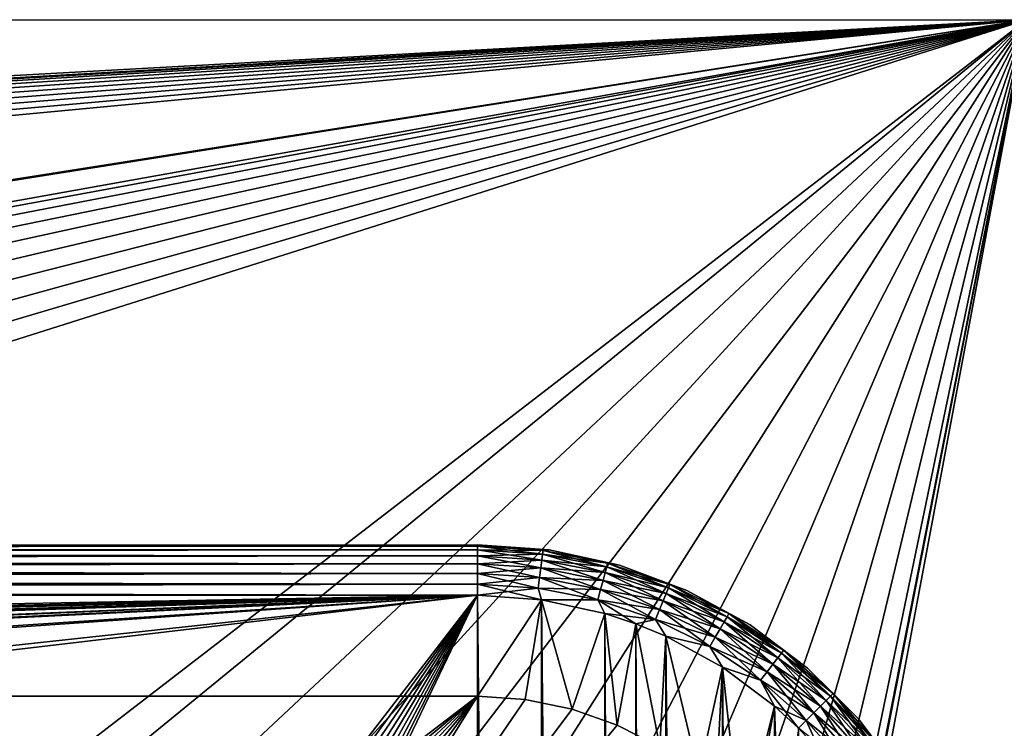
# Model space of a CAD drawing. Header units: metres. Extents: x -206 to 75, y -104 to 104.
# Tile 456 of 656: x -85 to -66, y 61 to 75. Entities that reach past the tile are written whole.
import ezdxf

# ---------------------------------------------------------------- set-up
doc = ezdxf.new("R2010")
doc.units = ezdxf.units.M
doc.layers.add('solid_01_1-CONSUMER_THERM_B_125288', color=7, linetype='CONTINUOUS')

msp = doc.modelspace()

# ---------------------------------------------------------------- linework, layer by layer
at = {"layer": 'solid_01_1-CONSUMER_THERM_B_125288'}
for points in [[(-165.763763, 69.471123), (-200.514557, 74.966148), (-65.514557, 74.985474)], [(-65.514557, 74.985474, 1.5), (-65.514557, 74.985474), (-200.514557, 74.966148)], [(-65.514557, 74.985474, 1.5), (-200.514557, 74.966148), (-200.514557, 74.966148, 1.5)], [(-85.36203, 59.706043, 1.5), (-65.514557, 74.985474, 1.5), (-200.514557, 74.966148, 1.5)], [(-86.338036, 59.777889, 1.5), (-85.36203, 59.706043, 1.5), (-200.514557, 74.966148, 1.5)], [(-161.763763, 69.471695), (-165.763763, 69.471123), (-65.514557, 74.985474)], [(-161.212524, 69.420692), (-161.763763, 69.471695), (-65.514557, 74.985474)], [(-160.680038, 69.269272), (-161.212524, 69.420692), (-65.514557, 74.985474)], [(-160.184433, 69.022583), (-160.680038, 69.269272), (-65.514557, 74.985474)], [(-159.742599, 68.689026), (-160.184433, 69.022583), (-65.514557, 74.985474)], [(-159.369568, 68.279953), (-159.742599, 68.689026), (-65.514557, 74.985474)], [(-159.078049, 67.809311), (-159.369568, 68.279953), (-65.514557, 74.985474)], [(-158.877991, 67.293106), (-159.078049, 67.809311), (-65.514557, 74.985474)], [(-158.776184, 66.748932), (-158.877991, 67.293106), (-65.514557, 74.985474)], [(-158.776108, 66.195313), (-158.776184, 66.748932), (-65.514557, 74.985474)], [(-158.776108, 66.195313), (-65.514557, 74.985474), (-100.815002, 69.429344)], [(-100.263771, 69.480499), (-100.815002, 69.429344), (-65.514557, 74.985474)], [(-96.263771, 69.481071), (-100.263771, 69.480499), (-65.514557, 74.985474)], [(-95.712532, 69.430069), (-96.263771, 69.481071), (-65.514557, 74.985474)], [(-95.180038, 69.278648), (-95.712532, 69.430069), (-65.514557, 74.985474)], [(-94.684433, 69.03196), (-95.180038, 69.278648), (-65.514557, 74.985474)], [(-94.242592, 68.698402), (-94.684433, 69.03196), (-65.514557, 74.985474)], [(-93.869568, 68.289337), (-94.242592, 68.698402), (-65.514557, 74.985474)], [(-93.578056, 67.818687), (-93.869568, 68.289337), (-65.514557, 74.985474)], [(-93.377991, 67.302483), (-93.578056, 67.818687), (-65.514557, 74.985474)], [(-93.276184, 66.758308), (-93.377991, 67.302483), (-65.514557, 74.985474)], [(-93.358711, -67.339516), (-65.514557, 74.985474), (-65.493088, -75.014526)], [(-93.358711, -67.339516), (-93.257065, -66.795311), (-65.514557, 74.985474)], [(-93.276108, 66.204689), (-93.276184, 66.758308), (-65.514557, 74.985474)], [(-93.276108, 66.204689), (-65.514557, 74.985474), (-93.257141, -66.241692)], [(-93.257065, -66.795311), (-93.257141, -66.241692), (-65.514557, 74.985474)], [(-85.36203, 59.706043, 1.5), (-84.392387, 59.573956, 1.5), (-65.514557, 74.985474, 1.5)], [(-84.392387, 59.573956, 1.5), (-82.487427, 59.13147, 1.5), (-65.514557, 74.985474, 1.5)], [(-82.487427, 59.13147, 1.5), (-80.651833, 58.457249, 1.5), (-65.514557, 74.985474, 1.5)], [(-80.651833, 58.457249, 1.5), (-78.91333, 57.56147, 1.5), (-65.514557, 74.985474, 1.5)], [(-78.91333, 57.56147, 1.5), (-77.298737, 56.457901, 1.5), (-65.514557, 74.985474, 1.5)], [(-77.298737, 56.457901, 1.5), (-75.832787, 55.163475, 1.5), (-65.514557, 74.985474, 1.5)], [(-75.832787, 55.163475, 1.5), (-74.537872, 53.697968, 1.5), (-65.514557, 74.985474, 1.5)], [(-74.537872, 53.697968, 1.5), (-73.433777, 52.083767, 1.5), (-65.514557, 74.985474, 1.5)], [(-73.433777, 52.083767, 1.5), (-72.537422, 50.345585, 1.5), (-65.514557, 74.985474, 1.5)], [(-72.537422, 50.345585, 1.5), (-71.862579, 48.510223, 1.5), (-65.514557, 74.985474, 1.5)], [(-71.862579, 48.510223, 1.5), (-71.419449, 46.605423, 1.5), (-65.514557, 74.985474, 1.5)], [(-71.419449, 46.605423, 1.5), (-71.287033, 45.63583, 1.5), (-65.514557, 74.985474, 1.5)], [(-71.287033, 45.63583, 1.5), (-71.214859, 44.659821, 1.5), (-65.514557, 74.985474, 1.5)], [(-71.214859, 44.659821, 1.5), (-65.493088, -75.014526, 1.5), (-65.514557, 74.985474, 1.5)], [(-185.604691, 64.547104, 74.62252), (-76.404686, 64.554947, 74.62252), (-76.404686, 64.580017, 74.400002)], [(-185.604691, 64.572174, 70.400002), (-76.404686, 64.580017, 74.400002), (-76.404686, 64.580017, 70.400002)], [(-185.604691, 64.572174, 70.400002), (-185.604691, 64.572174, 74.400002), (-76.404686, 64.580017, 74.400002)], [(-185.604691, 64.547104, 74.62252), (-76.404686, 64.580017, 74.400002), (-185.604691, 64.572174, 74.400002)], [(-76.404686, 64.555199, 70.178574), (-185.604691, 64.572174, 70.400002), (-76.404686, 64.580017, 70.400002)], [(-76.404686, 64.555199, 70.178574), (-185.604691, 64.547356, 70.178574), (-185.604691, 64.572174, 70.400002)], [(-76.404686, 64.555199, 70.178574), (-76.404678, 64.481377, 69.966927), (-185.604691, 64.547356, 70.178574)], [(-185.604691, 64.547104, 74.62252), (-185.604675, 64.473045, 74.834084), (-76.404686, 64.554947, 74.62252)], [(-76.404678, 64.481377, 69.966927), (-185.604675, 64.473534, 69.966927), (-185.604691, 64.547356, 70.178574)], [(-185.604675, 64.473045, 74.834084), (-76.404678, 64.480888, 74.834084), (-76.404686, 64.554947, 74.62252)], [(-76.404678, 64.481377, 69.966927), (-76.404671, 64.362267, 69.777039), (-185.604675, 64.473534, 69.966927)], [(-185.604675, 64.353729, 75.023842), (-76.404671, 64.361572, 75.023842), (-76.404678, 64.480888, 74.834084)], [(-185.604675, 64.473045, 74.834084), (-185.604675, 64.353729, 75.023842), (-76.404678, 64.480888, 74.834084)], [(-76.404671, 64.362267, 69.777039), (-185.604675, 64.354424, 69.777039), (-185.604675, 64.473534, 69.966927)], [(-75.102692, 64.469704, 74.62252), (-74.981529, 64.478333, 74.400002), (-76.404686, 64.580017, 74.400002)], [(-76.404686, 64.580017, 70.400002), (-76.404686, 64.580017, 74.400002), (-74.981529, 64.478333, 74.400002)], [(-76.404686, 64.554947, 74.62252), (-75.102692, 64.469704, 74.62252), (-76.404686, 64.580017, 74.400002)], [(-74.981529, 64.478333, 70.400002), (-76.404686, 64.580017, 70.400002), (-74.981529, 64.478333, 74.400002)], [(-76.404686, 64.555199, 70.178574), (-76.404686, 64.580017, 70.400002), (-74.981529, 64.478333, 70.400002)], [(-75.102661, 64.469948, 70.178574), (-76.404686, 64.555199, 70.178574), (-74.981529, 64.478333, 70.400002)], [(-75.102661, 64.469948, 70.178574), (-76.404678, 64.481377, 69.966927), (-76.404686, 64.555199, 70.178574)], [(-75.11235, 64.396278, 74.834084), (-75.102692, 64.469704, 74.62252), (-76.404686, 64.554947, 74.62252)], [(-76.404678, 64.480888, 74.834084), (-75.11235, 64.396278, 74.834084), (-76.404686, 64.554947, 74.62252)], [(-75.112289, 64.396759, 69.966927), (-76.404671, 64.362267, 69.777039), (-76.404678, 64.481377, 69.966927)], [(-75.102661, 64.469948, 70.178574), (-75.112289, 64.396759, 69.966927), (-76.404678, 64.481377, 69.966927)], [(-75.127914, 64.277977, 75.023842), (-75.11235, 64.396278, 74.834084), (-76.404678, 64.480888, 74.834084)], [(-76.404671, 64.361572, 75.023842), (-75.127914, 64.277977, 75.023842), (-76.404678, 64.480888, 74.834084)], [(-75.11235, 64.396278, 74.834084), (-73.842125, 64.143707, 74.834084), (-75.102692, 64.469704, 74.62252)], [(-75.102661, 64.469948, 70.178574), (-73.822899, 64.215485, 70.178574), (-75.112289, 64.396759, 69.966927)], [(-75.102692, 64.469704, 74.62252), (-73.82296, 64.215248, 74.62252), (-74.981529, 64.478333, 74.400002)], [(-73.842125, 64.143707, 74.834084), (-73.82296, 64.215248, 74.62252), (-75.102692, 64.469704, 74.62252)], [(-75.102661, 64.469948, 70.178574), (-74.981529, 64.478333, 70.400002), (-73.822899, 64.215485, 70.178574)], [(-73.82296, 64.215248, 74.62252), (-73.587334, 64.175148, 74.400002), (-74.981529, 64.478333, 74.400002)], [(-74.981529, 64.478333, 70.400002), (-74.981529, 64.478333, 74.400002), (-73.587334, 64.175148, 74.400002)], [(-73.587334, 64.175148, 70.400002), (-74.981529, 64.478333, 70.400002), (-73.587334, 64.175148, 74.400002)], [(-73.822899, 64.215485, 70.178574), (-74.981529, 64.478333, 70.400002), (-73.587334, 64.175148, 70.400002)], [(-76.404671, 64.362267, 69.777039), (-76.404663, 64.203857, 69.618446), (-185.604675, 64.354424, 69.777039)], [(-185.604675, 64.353729, 75.023842), (-185.60466, 64.195137, 75.182251), (-76.404671, 64.361572, 75.023842)], [(-76.404663, 64.203857, 69.618446), (-185.60466, 64.196014, 69.618446), (-185.604675, 64.354424, 69.777039)], [(-185.60466, 64.195137, 75.182251), (-76.404663, 64.20298, 75.182251), (-76.404671, 64.361572, 75.023842)], [(-75.112289, 64.396759, 69.966927), (-75.127831, 64.278671, 69.777039), (-76.404671, 64.362267, 69.777039)], [(-75.127831, 64.278671, 69.777039), (-76.404663, 64.203857, 69.618446), (-76.404671, 64.362267, 69.777039)], [(-75.148605, 64.120743, 75.182251), (-75.127914, 64.277977, 75.023842), (-76.404671, 64.361572, 75.023842)], [(-76.404663, 64.20298, 75.182251), (-75.148605, 64.120743, 75.182251), (-76.404671, 64.361572, 75.023842)], [(-75.127831, 64.278671, 69.777039), (-75.148491, 64.121613, 69.618446), (-76.404663, 64.203857, 69.618446)], [(-75.148605, 64.120743, 75.182251), (-73.914032, 63.875267, 75.182251), (-75.127914, 64.277977, 75.023842)], [(-75.127831, 64.278671, 69.777039), (-73.872818, 64.029129, 69.777039), (-75.148491, 64.121613, 69.618446)], [(-75.127914, 64.277977, 75.023842), (-73.872993, 64.02845, 75.023842), (-75.11235, 64.396278, 74.834084)], [(-73.914032, 63.875267, 75.182251), (-73.872993, 64.02845, 75.023842), (-75.127914, 64.277977, 75.023842)], [(-75.112289, 64.396759, 69.966927), (-73.841995, 64.14418, 69.966927), (-75.127831, 64.278671, 69.777039)], [(-73.841995, 64.14418, 69.966927), (-73.872818, 64.029129, 69.777039), (-75.127831, 64.278671, 69.777039)], [(-73.872993, 64.02845, 75.023842), (-73.842125, 64.143707, 74.834084), (-75.11235, 64.396278, 74.834084)], [(-73.822899, 64.215485, 70.178574), (-73.841995, 64.14418, 69.966927), (-75.112289, 64.396759, 69.966927)], [(-76.404663, 64.203857, 69.618446), (-76.404648, 64.014107, 69.49913), (-185.60466, 64.196014, 69.618446)], [(-185.60466, 64.195137, 75.182251), (-185.604645, 64.005249, 75.301361), (-76.404663, 64.20298, 75.182251)], [(-76.404648, 64.014107, 69.49913), (-185.604645, 64.006264, 69.49913), (-185.60466, 64.196014, 69.618446)], [(-185.604645, 64.005249, 75.301361), (-76.404648, 64.013092, 75.301361), (-76.404663, 64.20298, 75.182251)], [(-75.148491, 64.121613, 69.618446), (-76.404648, 64.014107, 69.49913), (-76.404663, 64.203857, 69.618446)], [(-75.173378, 63.93248, 75.301361), (-75.148605, 64.120743, 75.182251), (-76.404663, 64.20298, 75.182251)], [(-76.404648, 64.013092, 75.301361), (-75.173378, 63.93248, 75.301361), (-76.404663, 64.20298, 75.182251)], [(-75.148491, 64.121613, 69.618446), (-75.173248, 63.933483, 69.49913), (-76.404648, 64.014107, 69.49913)], [(-75.173378, 63.93248, 75.301361), (-73.963165, 63.691845, 75.301361), (-75.148605, 64.120743, 75.182251)], [(-75.148491, 64.121613, 69.618446), (-73.913803, 63.876114, 69.618446), (-75.173248, 63.933483, 69.49913)], [(-73.963165, 63.691845, 75.301361), (-73.914032, 63.875267, 75.182251), (-75.148605, 64.120743, 75.182251)], [(-73.872818, 64.029129, 69.777039), (-73.913803, 63.876114, 69.618446), (-75.148491, 64.121613, 69.618446)], [(-73.872993, 64.02845, 75.023842), (-72.661385, 63.617264, 75.023842), (-73.842125, 64.143707, 74.834084)], [(-73.841995, 64.14418, 69.966927), (-72.61554, 63.727951, 69.966927), (-73.872818, 64.029129, 69.777039)], [(-73.842125, 64.143707, 74.834084), (-72.61573, 63.727505, 74.834084), (-73.82296, 64.215248, 74.62252)], [(-72.661385, 63.617264, 75.023842), (-72.61573, 63.727505, 74.834084), (-73.842125, 64.143707, 74.834084)], [(-73.822899, 64.215485, 70.178574), (-72.587296, 63.796154, 70.178574), (-73.841995, 64.14418, 69.966927)], [(-72.587296, 63.796154, 70.178574), (-72.61554, 63.727951, 69.966927), (-73.841995, 64.14418, 69.966927)], [(-73.82296, 64.215248, 74.62252), (-72.587395, 63.795925, 74.62252), (-73.587334, 64.175148, 74.400002)], [(-72.61573, 63.727505, 74.834084), (-72.587395, 63.795925, 74.62252), (-73.82296, 64.215248, 74.62252)], [(-73.822899, 64.215485, 70.178574), (-73.587334, 64.175148, 70.400002), (-72.587296, 63.796154, 70.178574)], [(-72.587395, 63.795925, 74.62252), (-72.250473, 63.676636, 74.400002), (-73.587334, 64.175148, 74.400002)], [(-73.587334, 64.175148, 70.400002), (-73.587334, 64.175148, 74.400002), (-72.250473, 63.676636, 74.400002)], [(-72.250473, 63.676636, 70.400002), (-73.587334, 64.175148, 70.400002), (-72.250473, 63.676636, 74.400002)], [(-72.587296, 63.796154, 70.178574), (-73.587334, 64.175148, 70.400002), (-72.250473, 63.676636, 70.400002)], [(-76.404648, 64.014107, 69.49913), (-76.404633, 63.80254, 69.425072), (-185.604645, 64.006264, 69.49913)], [(-185.604645, 64.005249, 75.301361), (-185.60463, 63.793602, 75.375175), (-76.404648, 64.013092, 75.301361)], [(-76.404633, 63.80254, 69.425072), (-185.60463, 63.794697, 69.425072), (-185.604645, 64.006264, 69.49913)], [(-185.60463, 63.793602, 75.375175), (-76.404633, 63.801445, 75.375175), (-76.404648, 64.013092, 75.301361)], [(-75.173248, 63.933483, 69.49913), (-76.404633, 63.80254, 69.425072), (-76.404648, 64.014107, 69.49913)], [(-75.200989, 63.722641, 75.375175), (-75.173378, 63.93248, 75.301361), (-76.404648, 64.013092, 75.301361)], [(-76.404633, 63.801445, 75.375175), (-75.200989, 63.722641, 75.375175), (-76.404648, 64.013092, 75.301361)], [(-75.173248, 63.933483, 69.49913), (-75.200844, 63.723724, 69.425072), (-76.404633, 63.80254, 69.425072)], [(-75.200989, 63.722641, 75.375175), (-74.017929, 63.487404, 75.375175), (-75.173378, 63.93248, 75.301361)], [(-75.173248, 63.933483, 69.49913), (-73.962906, 63.692822, 69.49913), (-75.200844, 63.723724, 69.425072)], [(-74.017929, 63.487404, 75.375175), (-73.963165, 63.691845, 75.301361), (-75.173378, 63.93248, 75.301361)], [(-73.913803, 63.876114, 69.618446), (-73.962906, 63.692822, 69.49913), (-75.173248, 63.933483, 69.49913)], [(-73.963165, 63.691845, 75.301361), (-72.794716, 63.295303, 75.301361), (-73.914032, 63.875267, 75.182251)], [(-73.913803, 63.876114, 69.618446), (-72.721725, 63.471554, 69.618446), (-73.962906, 63.692822, 69.49913)], [(-73.914032, 63.875267, 75.182251), (-72.722061, 63.470741, 75.182251), (-73.872993, 64.02845, 75.023842)], [(-72.794716, 63.295303, 75.301361), (-72.722061, 63.470741, 75.182251), (-73.914032, 63.875267, 75.182251)], [(-73.872818, 64.029129, 69.777039), (-72.661118, 63.617908, 69.777039), (-73.913803, 63.876114, 69.618446)], [(-72.661118, 63.617908, 69.777039), (-72.721725, 63.471554, 69.618446), (-73.913803, 63.876114, 69.618446)], [(-72.722061, 63.470741, 75.182251), (-72.661385, 63.617264, 75.023842), (-73.872993, 64.02845, 75.023842)], [(-72.61554, 63.727951, 69.966927), (-72.661118, 63.617908, 69.777039), (-73.872818, 64.029129, 69.777039)], [(-76.404633, 63.80254, 69.425072), (-76.404617, 63.580017, 69.400002), (-185.60463, 63.794697, 69.425072)], [(-185.60463, 63.793602, 75.375175), (-185.604614, 63.572178, 75.400002), (-76.404633, 63.801445, 75.375175)], [(-185.60463, 63.794697, 69.425072), (-76.404617, 63.580017, 69.400002), (-185.604614, 63.572178, 69.400002)], [(-76.404633, 63.801445, 75.375175), (-185.604614, 63.572178, 75.400002), (-76.404617, 63.580017, 75.400002)], [(-75.200844, 63.723724, 69.425072), (-76.404617, 63.580017, 69.400002), (-76.404633, 63.80254, 69.425072)], [(-76.404633, 63.801445, 75.375175), (-76.404617, 63.580017, 75.400002), (-75.133339, 63.489864, 75.400002)], [(-76.404633, 63.801445, 75.375175), (-75.133339, 63.489864, 75.400002), (-75.200989, 63.722641, 75.375175)], [(-75.200844, 63.723724, 69.425072), (-75.133339, 63.489864, 69.400002), (-76.404617, 63.580017, 69.400002)], [(-75.200989, 63.722641, 75.375175), (-75.133339, 63.489864, 75.400002), (-74.017929, 63.487404, 75.375175)], [(-75.200844, 63.723724, 69.425072), (-74.017647, 63.488461, 69.425072), (-75.133339, 63.489864, 69.400002)], [(-73.962906, 63.692822, 69.49913), (-74.017647, 63.488461, 69.425072), (-75.200844, 63.723724, 69.425072)], [(-74.017929, 63.487404, 75.375175), (-72.875694, 63.099758, 75.375175), (-73.963165, 63.691845, 75.301361)], [(-73.962906, 63.692822, 69.49913), (-72.794327, 63.296238, 69.49913), (-74.017647, 63.488461, 69.425072)], [(-72.875694, 63.099758, 75.375175), (-72.794716, 63.295303, 75.301361), (-73.963165, 63.691845, 75.301361)], [(-72.721725, 63.471554, 69.618446), (-72.794327, 63.296238, 69.49913), (-73.962906, 63.692822, 69.49913)], [(-72.661385, 63.617264, 75.023842), (-71.513802, 63.051441, 75.023842), (-72.61573, 63.727505, 74.834084)], [(-72.61554, 63.727951, 69.966927), (-71.453911, 63.155201, 69.966927), (-72.661118, 63.617908, 69.777039)], [(-72.61573, 63.727505, 74.834084), (-71.454147, 63.154781, 74.834084), (-72.587395, 63.795925, 74.62252)], [(-71.513802, 63.051441, 75.023842), (-71.454147, 63.154781, 74.834084), (-72.61573, 63.727505, 74.834084)], [(-72.587296, 63.796154, 70.178574), (-71.417, 63.219135, 70.178574), (-72.61554, 63.727951, 69.966927)], [(-71.417, 63.219135, 70.178574), (-71.453911, 63.155201, 69.966927), (-72.61554, 63.727951, 69.966927)], [(-72.587395, 63.795925, 74.62252), (-71.41713, 63.218918, 74.62252), (-72.250473, 63.676636, 74.400002)], [(-71.454147, 63.154781, 74.834084), (-71.41713, 63.218918, 74.62252), (-72.587395, 63.795925, 74.62252)], [(-72.587296, 63.796154, 70.178574), (-72.250473, 63.676636, 70.400002), (-71.417, 63.219135, 70.178574)], [(-71.41713, 63.218918, 74.62252), (-70.998169, 62.992943, 74.400002), (-72.250473, 63.676636, 74.400002)], [(-72.250473, 63.676636, 70.400002), (-72.250473, 63.676636, 74.400002), (-70.998169, 62.992943, 74.400002)], [(-70.998169, 62.992943, 70.400002), (-72.250473, 63.676636, 70.400002), (-70.998169, 62.992943, 74.400002)], [(-71.417, 63.219135, 70.178574), (-72.250473, 63.676636, 70.400002), (-70.998169, 62.992943, 70.400002)], [(-76.404617, 63.580017, 75.400002), (-185.604614, 63.572178, 75.400002), (-92.716316, 42.429672, 75.400002)], [(-185.604477, 61.572178, 69.400002), (-185.604614, 63.572178, 69.400002), (-76.404617, 63.580017, 69.400002)], [(-168.604477, 61.573399, 69.400002), (-185.604477, 61.572178, 69.400002), (-76.404617, 63.580017, 69.400002)], [(-167.104477, 61.573505, 69.400002), (-168.604477, 61.573399, 69.400002), (-76.404617, 63.580017, 69.400002)], [(-156.754471, 61.574249, 69.400002), (-167.104477, 61.573505, 69.400002), (-76.404617, 63.580017, 69.400002)], [(-155.254471, 61.574356, 69.400002), (-156.754471, 61.574249, 69.400002), (-76.404617, 63.580017, 69.400002)], [(-144.504471, 61.575127, 69.400002), (-155.254471, 61.574356, 69.400002), (-76.404617, 63.580017, 69.400002)], [(-143.004471, 61.575237, 69.400002), (-144.504471, 61.575127, 69.400002), (-76.404617, 63.580017, 69.400002)], [(-138.204468, 61.575581, 69.400002), (-143.004471, 61.575237, 69.400002), (-76.404617, 63.580017, 69.400002)], [(-137.004471, 61.575668, 69.400002), (-138.204468, 61.575581, 69.400002), (-76.404617, 63.580017, 69.400002)], [(-125.004471, 61.576527, 69.400002), (-137.004471, 61.575668, 69.400002), (-76.404617, 63.580017, 69.400002)], [(-125.004471, 61.576527, 69.400002), (-76.404617, 63.580017, 69.400002), (-123.804474, 61.576614, 69.400002)], [(-76.404617, 63.580017, 69.400002), (-119.004471, 61.576958, 69.400002), (-123.804474, 61.576614, 69.400002)], [(-76.404617, 63.580017, 69.400002), (-117.504471, 61.577068, 69.400002), (-119.004471, 61.576958, 69.400002)], [(-76.404617, 63.580017, 69.400002), (-106.754471, 61.577839, 69.400002), (-117.504471, 61.577068, 69.400002)], [(-76.404617, 63.580017, 69.400002), (-105.254471, 61.577946, 69.400002), (-106.754471, 61.577839, 69.400002)], [(-76.404617, 63.580017, 69.400002), (-94.904472, 61.57869, 69.400002), (-105.254471, 61.577946, 69.400002)], [(-76.404617, 63.580017, 69.400002), (-93.404472, 61.578796, 69.400002), (-94.904472, 61.57869, 69.400002)], [(-76.404617, 63.580017, 69.400002), (-76.404472, 61.580017, 69.400002), (-93.404472, 61.578796, 69.400002)], [(-76.404617, 63.580017, 75.400002), (-92.716316, 42.429672, 75.400002), (-91.951859, 42.246143, 75.400002)], [(-76.404617, 63.580017, 75.400002), (-91.951859, 42.246143, 75.400002), (-91.225533, 41.945286, 75.400002)], [(-76.404617, 63.580017, 75.400002), (-91.225533, 41.945286, 75.400002), (-90.555206, 41.534512, 75.400002)], [(-76.404617, 63.580017, 75.400002), (-90.555206, 41.534512, 75.400002), (-89.95739, 41.02393, 75.400002)], [(-76.404617, 63.580017, 75.400002), (-89.95739, 41.02393, 75.400002), (-89.446808, 40.426117, 75.400002)], [(-76.404617, 63.580017, 75.400002), (-89.446808, 40.426117, 75.400002), (-89.036034, 39.755791, 75.400002)], [(-76.404617, 63.580017, 75.400002), (-89.036034, 39.755791, 75.400002), (-88.735176, 39.029461, 75.400002)], [(-76.404617, 63.580017, 75.400002), (-88.735176, 39.029461, 75.400002), (-88.551651, 38.265007, 75.400002)], [(-76.404617, 63.580017, 75.400002), (-88.551651, 38.265007, 75.400002), (-76.395485, -63.61998, 75.400002)], [(-76.404617, 63.580017, 75.400002), (-76.395485, -63.61998, 75.400002), (-75.124222, -63.529644, 75.400002)], [(-75.133339, 63.489864, 75.400002), (-76.404617, 63.580017, 75.400002), (-75.124222, -63.529644, 75.400002)], [(-76.404617, 63.580017, 69.400002), (-75.133339, 63.489864, 69.400002), (-76.404472, 61.580017, 69.400002)], [(-75.133339, 63.489864, 69.400002), (-75.457878, 61.515781, 69.400002), (-76.404472, 61.580017, 69.400002)], [(-75.133339, 63.489864, 69.400002), (-74.529282, 61.324318, 69.400002), (-75.457878, 61.515781, 69.400002)], [(-75.133339, 63.489864, 75.400002), (-75.124222, -63.529644, 75.400002), (-73.868263, -63.257675, 75.400002)], [(-73.877342, 63.218079, 75.400002), (-75.133339, 63.489864, 75.400002), (-73.868263, -63.257675, 75.400002)], [(-74.017929, 63.487404, 75.375175), (-75.133339, 63.489864, 75.400002), (-73.877342, 63.218079, 75.400002)], [(-75.133339, 63.489864, 69.400002), (-73.877342, 63.218079, 69.400002), (-74.529282, 61.324318, 69.400002)], [(-74.017647, 63.488461, 69.425072), (-73.877342, 63.218079, 69.400002), (-75.133339, 63.489864, 69.400002)], [(-74.017929, 63.487404, 75.375175), (-73.877342, 63.218079, 75.400002), (-73.265755, 63.01516, 75.400002)], [(-74.017929, 63.487404, 75.375175), (-73.265755, 63.01516, 75.400002), (-72.875694, 63.099758, 75.375175)], [(-74.017647, 63.488461, 69.425072), (-72.875275, 63.100769, 69.425072), (-73.877342, 63.218079, 69.400002)], [(-72.794327, 63.296238, 69.49913), (-72.875275, 63.100769, 69.425072), (-74.017647, 63.488461, 69.425072)], [(-72.722061, 63.470741, 75.182251), (-71.593086, 62.914093, 75.182251), (-72.661385, 63.617264, 75.023842)], [(-72.661118, 63.617908, 69.777039), (-71.513451, 63.052048, 69.777039), (-72.721725, 63.471554, 69.618446)], [(-71.593086, 62.914093, 75.182251), (-71.513802, 63.051441, 75.023842), (-72.661385, 63.617264, 75.023842)], [(-71.453911, 63.155201, 69.966927), (-71.513451, 63.052048, 69.777039), (-72.661118, 63.617908, 69.777039)], [(-72.875694, 63.099758, 75.375175), (-71.793831, 62.566341, 75.375175), (-72.794716, 63.295303, 75.301361)], [(-72.794327, 63.296238, 69.49913), (-71.687515, 62.750515, 69.49913), (-72.875275, 63.100769, 69.425072)], [(-72.794716, 63.295303, 75.301361), (-71.688019, 62.749641, 75.301361), (-72.722061, 63.470741, 75.182251)], [(-71.793831, 62.566341, 75.375175), (-71.688019, 62.749641, 75.301361), (-72.794716, 63.295303, 75.301361)], [(-72.721725, 63.471554, 69.618446), (-71.592651, 62.914856, 69.618446), (-72.794327, 63.296238, 69.49913)], [(-71.592651, 62.914856, 69.618446), (-71.687515, 62.750515, 69.49913), (-72.794327, 63.296238, 69.49913)], [(-71.688019, 62.749641, 75.301361), (-71.593086, 62.914093, 75.182251), (-72.722061, 63.470741, 75.182251)], [(-71.513451, 63.052048, 69.777039), (-71.592651, 62.914856, 69.618446), (-72.721725, 63.471554, 69.618446)], [(-73.877342, 63.218079, 69.400002), (-73.634369, 61.008808, 69.400002), (-74.529282, 61.324318, 69.400002)], [(-73.877342, 63.218079, 75.400002), (-73.868263, -63.257675, 75.400002), (-73.256706, -63.054668, 75.400002)], [(-73.265755, 63.01516, 75.400002), (-73.877342, 63.218079, 75.400002), (-73.256706, -63.054668, 75.400002)], [(-73.877342, 63.218079, 69.400002), (-73.265755, 63.015156, 69.400002), (-73.634369, 61.008808, 69.400002)], [(-72.875275, 63.100769, 69.425072), (-73.265755, 63.015156, 69.400002), (-73.877342, 63.218079, 69.400002)], [(-72.875275, 63.100769, 69.425072), (-72.670578, 62.769146, 69.400002), (-73.265755, 63.015156, 69.400002)], [(-72.875694, 63.099758, 75.375175), (-73.265755, 63.01516, 75.400002), (-72.670578, 62.769146, 75.400002)], [(-72.875694, 63.099758, 75.375175), (-72.670578, 62.769146, 75.400002), (-71.793831, 62.566341, 75.375175)], [(-72.875275, 63.100769, 69.425072), (-71.793282, 62.567287, 69.425072), (-72.670578, 62.769146, 69.400002)], [(-71.687515, 62.750515, 69.49913), (-71.793282, 62.567287, 69.425072), (-72.875275, 63.100769, 69.425072)], [(-71.513802, 63.051441, 75.023842), (-70.449898, 62.340672, 75.023842), (-71.454147, 63.154781, 74.834084)], [(-71.453911, 63.155201, 69.966927), (-70.376968, 62.435726, 69.966927), (-71.513451, 63.052048, 69.777039)], [(-71.454147, 63.154781, 74.834084), (-70.377266, 62.435341, 74.834084), (-71.41713, 63.218918, 74.62252)], [(-70.449898, 62.340672, 75.023842), (-70.377266, 62.435341, 74.834084), (-71.454147, 63.154781, 74.834084)], [(-71.417, 63.219135, 70.178574), (-70.332039, 62.494293, 70.178574), (-71.453911, 63.155201, 69.966927)], [(-70.332039, 62.494293, 70.178574), (-70.376968, 62.435726, 69.966927), (-71.453911, 63.155201, 69.966927)], [(-71.41713, 63.218918, 74.62252), (-70.332184, 62.494099, 74.62252), (-70.998169, 62.992943, 74.400002)], [(-70.377266, 62.435341, 74.834084), (-70.332184, 62.494099, 74.62252), (-71.41713, 63.218918, 74.62252)], [(-71.417, 63.219135, 70.178574), (-70.998169, 62.992943, 70.400002), (-70.332039, 62.494293, 70.178574)], [(-73.265755, 63.015156, 69.400002), (-72.791016, 60.575554, 69.400002), (-73.634369, 61.008808, 69.400002)], [(-73.265755, 63.01516, 75.400002), (-73.256706, -63.054668, 75.400002), (-72.66156, -62.808571, 75.400002)], [(-72.670578, 62.769146, 75.400002), (-73.265755, 63.01516, 75.400002), (-72.66156, -62.808571, 75.400002)], [(-73.265755, 63.015156, 69.400002), (-72.670578, 62.769146, 69.400002), (-72.791016, 60.575554, 69.400002)], [(-71.688019, 62.749641, 75.301361), (-70.662018, 62.064194, 75.301361), (-71.593086, 62.914093, 75.182251)], [(-71.592651, 62.914856, 69.618446), (-70.545898, 62.215546, 69.618446), (-71.687515, 62.750515, 69.49913)], [(-71.593086, 62.914093, 75.182251), (-70.546432, 62.214848, 75.182251), (-71.513802, 63.051441, 75.023842)], [(-70.662018, 62.064194, 75.301361), (-70.546432, 62.214848, 75.182251), (-71.593086, 62.914093, 75.182251)], [(-71.513451, 63.052048, 69.777039), (-70.449471, 62.341228, 69.777039), (-71.592651, 62.914856, 69.618446)], [(-70.449471, 62.341228, 69.777039), (-70.545898, 62.215546, 69.618446), (-71.592651, 62.914856, 69.618446)], [(-70.546432, 62.214848, 75.182251), (-70.449898, 62.340672, 75.023842), (-71.513802, 63.051441, 75.023842)], [(-70.376968, 62.435726, 69.966927), (-70.449471, 62.341228, 69.777039), (-71.513451, 63.052048, 69.777039)], [(-70.332184, 62.494099, 74.62252), (-69.855904, 62.137985, 74.400002), (-70.998169, 62.992943, 74.400002)], [(-70.998169, 62.992943, 70.400002), (-70.998169, 62.992943, 74.400002), (-69.855904, 62.137985, 74.400002)], [(-69.855904, 62.137985, 70.400002), (-70.998169, 62.992943, 70.400002), (-69.855904, 62.137985, 74.400002)], [(-70.332039, 62.494293, 70.178574), (-70.998169, 62.992943, 70.400002), (-69.855904, 62.137985, 70.400002)], [(-72.670578, 62.769146, 69.400002), (-72.013435, 60.031918, 69.400002), (-72.791016, 60.575554, 69.400002)], [(-72.670578, 62.769146, 75.400002), (-72.66156, -62.808571, 75.400002), (-71.532875, -62.192875, 75.400002)], [(-71.541809, 62.153614, 75.400002), (-72.670578, 62.769146, 75.400002), (-71.532875, -62.192875, 75.400002)], [(-71.793831, 62.566341, 75.375175), (-72.670578, 62.769146, 75.400002), (-71.541809, 62.153614, 75.400002)], [(-72.670578, 62.769146, 69.400002), (-71.541809, 62.15361, 69.400002), (-72.013435, 60.031918, 69.400002)], [(-71.793282, 62.567287, 69.425072), (-71.541809, 62.15361, 69.400002), (-72.670578, 62.769146, 69.400002)], [(-71.793831, 62.566341, 75.375175), (-70.790848, 61.896271, 75.375175), (-71.688019, 62.749641, 75.301361)], [(-71.687515, 62.750515, 69.49913), (-70.6614, 62.064995, 69.49913), (-71.793282, 62.567287, 69.425072)], [(-70.790848, 61.896271, 75.375175), (-70.662018, 62.064194, 75.301361), (-71.688019, 62.749641, 75.301361)], [(-70.545898, 62.215546, 69.618446), (-70.6614, 62.064995, 69.49913), (-71.687515, 62.750515, 69.49913)], [(-71.793831, 62.566341, 75.375175), (-71.541809, 62.153614, 75.400002), (-70.790848, 61.896271, 75.375175)], [(-71.793282, 62.567287, 69.425072), (-70.790184, 61.897141, 69.425072), (-71.541809, 62.15361, 69.400002)], [(-70.6614, 62.064995, 69.49913), (-70.790184, 61.897141, 69.425072), (-71.793282, 62.567287, 69.425072)], [(-70.546432, 62.214848, 75.182251), (-69.599998, 61.384972, 75.182251), (-70.449898, 62.340672, 75.023842)], [(-70.449471, 62.341228, 69.777039), (-69.487373, 61.497612, 69.777039), (-70.545898, 62.215546, 69.618446)], [(-70.449898, 62.340672, 75.023842), (-69.487869, 61.497116, 75.023842), (-70.377266, 62.435341, 74.834084)], [(-69.599998, 61.384972, 75.182251), (-69.487869, 61.497116, 75.023842), (-70.449898, 62.340672, 75.023842)], [(-70.376968, 62.435726, 69.966927), (-69.403152, 61.581841, 69.966927), (-70.449471, 62.341228, 69.777039)], [(-69.403152, 61.581841, 69.966927), (-69.487373, 61.497612, 69.777039), (-70.449471, 62.341228, 69.777039)], [(-70.377266, 62.435341, 74.834084), (-69.403503, 61.581493, 74.834084), (-70.332184, 62.494099, 74.62252)], [(-69.487869, 61.497116, 75.023842), (-69.403503, 61.581493, 74.834084), (-70.377266, 62.435341, 74.834084)], [(-70.332039, 62.494293, 70.178574), (-69.35096, 61.634041, 70.178574), (-70.376968, 62.435726, 69.966927)], [(-69.35096, 61.634041, 70.178574), (-69.403152, 61.581841, 69.966927), (-70.376968, 62.435726, 69.966927)], [(-70.332184, 62.494099, 74.62252), (-69.351135, 61.633865, 74.62252), (-69.855904, 62.137985, 74.400002)], [(-69.403503, 61.581493, 74.834084), (-69.351135, 61.633865, 74.62252), (-70.332184, 62.494099, 74.62252)], [(-70.332039, 62.494293, 70.178574), (-69.855904, 62.137985, 70.400002), (-69.35096, 61.634041, 70.178574)], [(-71.541809, 62.15361, 69.400002), (-71.696129, 59.288536, 69.400002), (-72.013435, 60.031918, 69.400002)], [(-71.541809, 62.15361, 69.400002), (-71.172241, 58.751762, 69.400002), (-71.696129, 59.288536, 69.400002)], [(-71.541809, 62.153614, 75.400002), (-71.532875, -62.192875, 75.400002), (-70.502975, -61.422234, 75.400002)], [(-70.511795, 61.383118, 75.400002), (-71.541809, 62.153614, 75.400002), (-70.502975, -61.422234, 75.400002)], [(-70.790848, 61.896271, 75.375175), (-71.541809, 62.153614, 75.400002), (-70.511795, 61.383118, 75.400002)], [(-71.541809, 62.15361, 69.400002), (-70.511795, 61.383118, 69.400002), (-71.172241, 58.751762, 69.400002)], [(-70.790184, 61.897141, 69.425072), (-70.511795, 61.383118, 69.400002), (-71.541809, 62.15361, 69.400002)], [(-70.662018, 62.064194, 75.301361), (-69.734261, 61.25069, 75.301361), (-70.546432, 62.214848, 75.182251)], [(-70.545898, 62.215546, 69.618446), (-69.599373, 61.38559, 69.618446), (-70.6614, 62.064995, 69.49913)], [(-69.734261, 61.25069, 75.301361), (-69.599998, 61.384972, 75.182251), (-70.546432, 62.214848, 75.182251)], [(-69.487373, 61.497612, 69.777039), (-69.599373, 61.38559, 69.618446), (-70.545898, 62.215546, 69.618446)], [(-69.351135, 61.633865, 74.62252), (-68.846947, 61.129169, 74.400002), (-69.855904, 62.137985, 74.400002)], [(-69.855904, 62.137985, 70.400002), (-69.855904, 62.137985, 74.400002), (-68.846947, 61.129169, 74.400002)], [(-68.846947, 61.129169, 70.400002), (-69.855904, 62.137985, 70.400002), (-68.846947, 61.129169, 74.400002)], [(-69.35096, 61.634041, 70.178574), (-69.855904, 62.137985, 70.400002), (-68.846947, 61.129169, 70.400002)], [(-70.790848, 61.896271, 75.375175), (-69.883904, 61.101021, 75.375175), (-70.662018, 62.064194, 75.301361)], [(-70.6614, 62.064995, 69.49913), (-69.733543, 61.251404, 69.49913), (-70.790184, 61.897141, 69.425072)], [(-69.883904, 61.101021, 75.375175), (-69.734261, 61.25069, 75.301361), (-70.662018, 62.064194, 75.301361)], [(-69.599373, 61.38559, 69.618446), (-69.733543, 61.251404, 69.49913), (-70.6614, 62.064995, 69.49913)], [(-70.790848, 61.896271, 75.375175), (-70.511795, 61.383118, 75.400002), (-70.040474, 60.944435, 75.400002)], [(-70.790848, 61.896271, 75.375175), (-70.040474, 60.944435, 75.400002), (-69.883904, 61.101021, 75.375175)], [(-70.790184, 61.897141, 69.425072), (-69.883133, 61.101795, 69.425072), (-70.511795, 61.383118, 69.400002)], [(-69.733543, 61.251404, 69.49913), (-69.883133, 61.101795, 69.425072), (-70.790184, 61.897141, 69.425072)], [(-93.403542, 48.578796, 72.400002), (-93.404472, 61.578796, 72.400002), (-76.404472, 61.580017, 72.400002)], [(-76.404472, 61.580017, 69.400002), (-76.404472, 61.580017, 72.400002), (-93.404472, 61.578796, 72.400002)], [(-76.404472, 61.580017, 69.400002), (-93.404472, 61.578796, 72.400002), (-93.404472, 61.578796, 69.400002)], [(-92.091606, 48.50037, 72.400002), (-93.403542, 48.578796, 72.400002), (-76.404472, 61.580017, 72.400002)], [(-90.798988, 48.26619, 72.400002), (-92.091606, 48.50037, 72.400002), (-76.404472, 61.580017, 72.400002)], [(-89.543076, 47.879429, 72.400002), (-90.798988, 48.26619, 72.400002), (-76.404472, 61.580017, 72.400002)], [(-88.342255, 47.345646, 72.400002), (-89.543076, 47.879429, 72.400002), (-76.404472, 61.580017, 72.400002)], [(-87.214027, 46.672729, 72.400002), (-88.342255, 47.345646, 72.400002), (-76.404472, 61.580017, 72.400002)], [(-87.214027, 46.672729, 72.400002), (-76.404472, 61.580017, 72.400002), (-86.173599, 45.86972, 72.400002)], [(-76.404472, 61.580017, 72.400002), (-75.457878, 61.515781, 72.400002), (-86.173599, 45.86972, 72.400002)], [(-75.457878, 61.515781, 69.400002), (-75.457878, 61.515781, 72.400002), (-76.404472, 61.580017, 72.400002)], [(-75.457878, 61.515781, 69.400002), (-76.404472, 61.580017, 72.400002), (-76.404472, 61.580017, 69.400002)], [(-69.487869, 61.497116, 75.023842), (-68.644173, 60.535206, 75.023842), (-69.403503, 61.581493, 74.834084)], [(-69.403152, 61.581841, 69.966927), (-68.549126, 60.608147, 69.966927), (-69.487373, 61.497612, 69.777039)], [(-69.403503, 61.581493, 74.834084), (-68.549515, 60.607853, 74.834084), (-69.351135, 61.633865, 74.62252)], [(-68.644173, 60.535206, 75.023842), (-68.549515, 60.607853, 74.834084), (-69.403503, 61.581493, 74.834084)], [(-69.35096, 61.634041, 70.178574), (-68.49057, 60.653091, 70.178574), (-69.403152, 61.581841, 69.966927)], [(-68.49057, 60.653091, 70.178574), (-68.549126, 60.608147, 69.966927), (-69.403152, 61.581841, 69.966927)], [(-69.351135, 61.633865, 74.62252), (-68.490761, 60.652939, 74.62252), (-68.846947, 61.129169, 74.400002)], [(-68.549515, 60.607853, 74.834084), (-68.490761, 60.652939, 74.62252), (-69.351135, 61.633865, 74.62252)], [(-69.35096, 61.634041, 70.178574), (-68.846947, 61.129169, 70.400002), (-68.49057, 60.653091, 70.178574)], [(-75.457878, 61.515781, 72.400002), (-74.529282, 61.324318, 72.400002), (-86.173599, 45.86972, 72.400002)], [(-74.529282, 61.324318, 72.400002), (-73.634369, 61.008808, 72.400002), (-86.173599, 45.86972, 72.400002)], [(-74.529282, 61.324318, 69.400002), (-74.529282, 61.324318, 72.400002), (-75.457878, 61.515781, 72.400002)], [(-74.529282, 61.324318, 69.400002), (-75.457878, 61.515781, 72.400002), (-75.457878, 61.515781, 69.400002)], [(-73.634369, 61.008808, 69.400002), (-73.634369, 61.008808, 72.400002), (-74.529282, 61.324318, 72.400002)], [(-73.634369, 61.008808, 69.400002), (-74.529282, 61.324318, 72.400002), (-74.529282, 61.324318, 69.400002)], [(-70.511795, 61.383118, 69.400002), (-70.952698, 58.971336, 69.400002), (-71.172241, 58.751762, 69.400002)], [(-70.511795, 61.383118, 69.400002), (-70.408951, 58.193832, 69.400002), (-70.952698, 58.971336, 69.400002)], [(-70.511795, 61.383118, 75.400002), (-70.502975, -61.422234, 75.400002), (-70.031715, -60.983482, 75.400002)], [(-70.040474, 60.944435, 75.400002), (-70.511795, 61.383118, 75.400002), (-70.031715, -60.983482, 75.400002)], [(-70.511795, 61.383118, 69.400002), (-70.040466, 60.944431, 69.400002), (-70.408951, 58.193832, 69.400002)], [(-69.883133, 61.101795, 69.425072), (-70.040466, 60.944431, 69.400002), (-70.511795, 61.383118, 69.400002)], [(-69.734261, 61.25069, 75.301361), (-68.920624, 60.323048, 75.301361), (-69.599998, 61.384972, 75.182251)], [(-69.599373, 61.38559, 69.618446), (-68.769287, 60.43919, 69.618446), (-69.733543, 61.251404, 69.49913)], [(-69.599998, 61.384972, 75.182251), (-68.769981, 60.438656, 75.182251), (-69.487869, 61.497116, 75.023842)], [(-68.920624, 60.323048, 75.301361), (-68.769981, 60.438656, 75.182251), (-69.599998, 61.384972, 75.182251)], [(-69.487373, 61.497612, 69.777039), (-68.643616, 60.535633, 69.777039), (-69.599373, 61.38559, 69.618446)], [(-68.643616, 60.535633, 69.777039), (-68.769287, 60.43919, 69.618446), (-69.599373, 61.38559, 69.618446)], [(-68.769981, 60.438656, 75.182251), (-68.644173, 60.535206, 75.023842), (-69.487869, 61.497116, 75.023842)], [(-68.549126, 60.608147, 69.966927), (-68.643616, 60.535633, 69.777039), (-69.487373, 61.497612, 69.777039)], [(-69.883904, 61.101021, 75.375175), (-69.088524, 60.194195, 75.375175), (-69.734261, 61.25069, 75.301361)], [(-69.733543, 61.251404, 69.49913), (-68.919823, 60.323666, 69.49913), (-69.883133, 61.101795, 69.425072)], [(-69.088524, 60.194195, 75.375175), (-68.920624, 60.323048, 75.301361), (-69.734261, 61.25069, 75.301361)], [(-68.769287, 60.43919, 69.618446), (-68.919823, 60.323666, 69.49913), (-69.733543, 61.251404, 69.49913)], [(-68.490761, 60.652939, 74.62252), (-67.991821, 59.98703, 74.400002), (-68.846947, 61.129169, 74.400002)], [(-68.846947, 61.129169, 70.400002), (-68.846947, 61.129169, 74.400002), (-67.991821, 59.98703, 74.400002)], [(-67.991821, 59.98703, 70.400002), (-68.846947, 61.129169, 70.400002), (-67.991821, 59.98703, 74.400002)], [(-68.49057, 60.653091, 70.178574), (-68.846947, 61.129169, 70.400002), (-67.991821, 59.98703, 70.400002)], [(-73.634369, 61.008808, 72.400002), (-72.791016, 60.575554, 72.400002), (-86.173599, 45.86972, 72.400002)], [(-72.791016, 60.575554, 69.400002), (-72.791016, 60.575554, 72.400002), (-73.634369, 61.008808, 72.400002)], [(-72.791016, 60.575554, 69.400002), (-73.634369, 61.008808, 72.400002), (-73.634369, 61.008808, 69.400002)], [(-69.883904, 61.101021, 75.375175), (-70.040474, 60.944435, 75.400002), (-69.601723, 60.473175, 75.400002)], [(-70.040474, 60.944435, 75.400002), (-70.031715, -60.983482, 75.400002), (-69.593025, -60.512157, 75.400002)], [(-69.601723, 60.473175, 75.400002), (-70.040474, 60.944435, 75.400002), (-69.593025, -60.512157, 75.400002)], [(-69.883133, 61.101795, 69.425072), (-69.087654, 60.194859, 69.425072), (-70.040466, 60.944431, 69.400002)], [(-69.883904, 61.101021, 75.375175), (-69.601723, 60.473175, 75.400002), (-69.088524, 60.194195, 75.375175)], [(-68.919823, 60.323666, 69.49913), (-69.087654, 60.194859, 69.425072), (-69.883133, 61.101795, 69.425072)]]:
    msp.add_3dface(points, dxfattribs=at)

doc.saveas('drawing.dxf')
